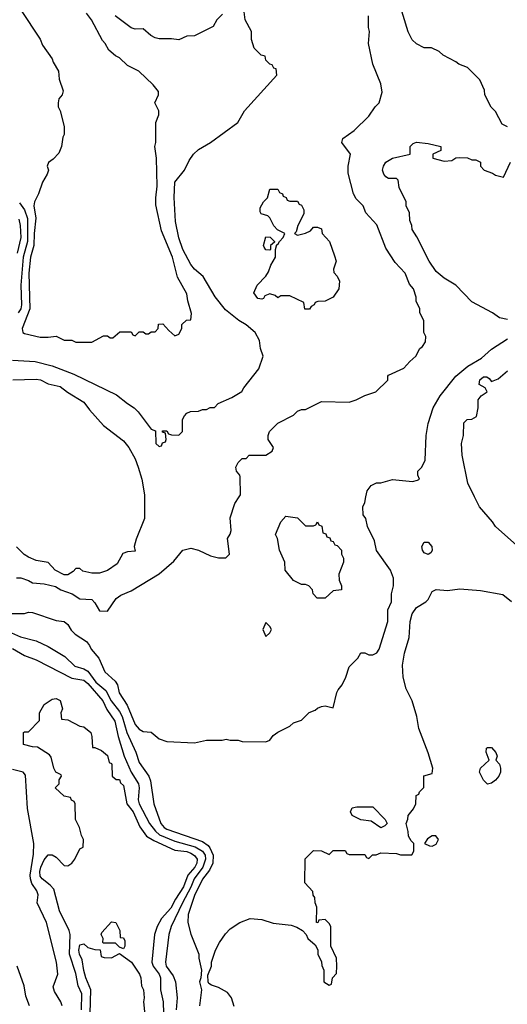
# Model space of a CAD drawing. Header units: inches. Extents: x 1793389 to 1900389, y 320802 to 470796.
# Tile 636 of 656: x 1875186 to 1877650, y 417437 to 422410. Entities that reach past the tile are written whole.
import ezdxf

# ---------------------------------------------------------------- set-up
doc = ezdxf.new("R2010")
doc.units = ezdxf.units.IN
doc.header["$MEASUREMENT"] = 0
doc.layers.add('B8471', color=7, linetype='Continuous')
doc.layers.add('B8472', color=7, linetype='Continuous')

msp = doc.modelspace()

# ---------------------------------------------------------------- linework, layer by layer
at = {"layer": 'B8471', "color": 2}
for points, elevation in [([(1875110, 419411.3), (1875210, 419411.3), (1875230, 419418), (1875250, 419416), (1875370, 419374.8), (1875411, 419370), (1875430, 419354.8), (1875446.9, 419326.9), (1875466.6, 419306.6), (1875522.8, 419270), (1875538.8, 419250), (1875547.3, 419230), (1875585.1, 419185.1), (1875615.8, 419115.8), (1875669, 419069), (1875679.5, 419050), (1875688.4, 419010), (1875728.2, 418948.2), (1875770, 418850.8), (1875790, 418826.8), (1875810, 418814.8), (1875850, 418811), (1875890, 418778), (1875930, 418764.7), (1876070, 418758), (1876130, 418771), (1876208.9, 418771.1), (1876230, 418776), (1876250, 418771.3), (1876290, 418771.3), (1876310, 418764.7), (1876430, 418762), (1876450, 418772), (1876466, 418794), (1876490, 418812), (1876550, 418842), (1876570, 418858), (1876610, 418872), (1876649.1, 418910.9), (1876678, 418922), (1876690, 418932), (1876710, 418942), (1876730, 418944.7), (1876770, 418934), (1876788.9, 419011.1), (1876794.6, 419025.4), (1876815.3, 419050), (1876834, 419090), (1876850, 419142), (1876894.6, 419185.4), (1876910, 419212), (1876930, 419212), (1876950, 419202), (1876970, 419202), (1876990, 419212), (1877002, 419230), (1877045.2, 419370), (1877045.2, 419430), (1877064, 419470), (1877064, 419510), (1877074, 419550), (1877074, 419590), (1877059, 419630), (1876989.5, 419729.5), (1876978, 419778), (1876944, 419850), (1876934, 419890), (1876922, 419910), (1876919, 419950), (1876929.3, 419970.7), (1876935.6, 420000)], 270), ([(1875817.3, 420000), (1875817.3, 419890), (1875773.7, 419786.3), (1875764.7, 419750), (1875770, 419726), (1875730, 419722), (1875706.4, 419713.6), (1875678.8, 419661.2), (1875630, 419628.7), (1875590, 419615.3), (1875550, 419614), (1875505.2, 419625.2), (1875490, 419638), (1875470, 419638), (1875456.9, 419623.1), (1875430, 419606), (1875410, 419606), (1875366, 419630), (1875330, 419668), (1875270, 419679), (1875230, 419695.3), (1875209.4, 419709.4), (1875170, 419748)], 274), ([(1875170, 419591.3), (1875191.1, 419591.1), (1875230, 419578), (1875250, 419566), (1875310, 419561), (1875366.8, 419546.8), (1875394, 419530), (1875450.9, 419510.9), (1875490, 419484.7), (1875550, 419482), (1875565.4, 419465.4), (1875590, 419424.7), (1875630, 419422), (1875673.6, 419486.4), (1875697.2, 419502.8), (1875750, 419524.7), (1875890, 419610.8), (1875964.5, 419675.5), (1876010, 419730.8), (1876050, 419741), (1876090, 419731), (1876150, 419702), (1876190, 419691.3), (1876228, 419692), (1876246, 419710), (1876235.3, 419790), (1876248.9, 419811.1), (1876254, 419830), (1876250, 419894), (1876273.6, 419966.4), (1876295.5, 420000)], 274), ([(1877727.3, 419727.3), (1877589.6, 419849.6), (1877574.5, 419874.5), (1877509, 419950), (1877484, 420000)], 266), ([(1876270, 417426), (1876255.3, 417470), (1876236.5, 417496.5), (1876190, 417522), (1876154.6, 417534.6), (1876142, 417542), (1876138, 417550), (1876136.4, 417583.6), (1876155.3, 417630), (1876155.3, 417650), (1876175.3, 417710), (1876195.3, 417750), (1876226.3, 417793.7), (1876250, 417818), (1876298, 417850), (1876350, 417870.8), (1876410, 417866), (1876466.4, 417846.4), (1876556.9, 417836.9), (1876586, 417826), (1876614, 417810), (1876634, 417790), (1876642, 417770), (1876678, 417738), (1876691.6, 417711.6), (1876692, 417690), (1876711.6, 417651.6), (1876712.7, 417632.7), (1876722, 417610), (1876722, 417550), (1876750, 417534), (1876762, 417538), (1876766, 417570), (1876787.3, 417592.7), (1876788, 417630), (1876786, 417670), (1876758, 417730), (1876758, 417830), (1876750, 417846), (1876730, 417866), (1876698, 417862), (1876692, 417848), (1876686, 417850), (1876687.3, 417927.3), (1876678, 417950), (1876676.4, 417976.4), (1876668.4, 417988.4), (1876667.3, 418007.3), (1876626, 418050), (1876628.4, 418171.6), (1876670, 418214), (1876711.6, 418211.6), (1876750, 418194), (1876770, 418214), (1876830, 418214), (1876838, 418198), (1876850, 418194), (1876930, 418194), (1876938, 418178), (1876950, 418174), (1876968, 418192), (1876987.3, 418192.7), (1877010, 418202), (1877090, 418198), (1877110, 418192), (1877167.3, 418192.7), (1877178, 418210), (1877178, 418250), (1877163.1, 418263.1), (1877150, 418286), (1877148.7, 418310), (1877138, 418350), (1877147.3, 418372.7), (1877148, 418390), (1877176.4, 418423.6), (1877188, 418450), (1877188.4, 418491.6), (1877202, 418498), (1877206, 418510), (1877227.3, 418532.7), (1877228.4, 418591.6), (1877270, 418602), (1877274, 418630), (1877250, 418708), (1877202.7, 418830), (1877192.3, 418890), (1877169.3, 418970), (1877139.3, 419030), (1877123.7, 419090), (1877119.5, 419150), (1877129.6, 419210.4), (1877153.2, 419290), (1877159.3, 419370), (1877169.4, 419410), (1877190, 419441), (1877238, 419470), (1877250, 419482), (1877270, 419522), (1877290, 419531.3), (1877347.1, 419527.1), (1877410, 419534.8), (1877513.6, 419526.4), (1877626.8, 419506.8), (1877670, 419471.3)], 266), ([(1875130, 419320.3), (1875190, 419292.4), (1875270, 419272.4), (1875330, 419244.4), (1875414, 419194), (1875464.9, 419144.9), (1875510, 419132.2), (1875530, 419119.5), (1875570, 419064.6), (1875621.6, 419021.6), (1875648, 418970), (1875690, 418916.4), (1875704.4, 418890), (1875727.6, 418810), (1875773.4, 418710), (1875790, 418658.8), (1875839.1, 418590), (1875846.4, 418566.4), (1875863, 418450), (1875899.5, 418350), (1875915.5, 418330), (1875930, 418321.7), (1876110, 418259.6), (1876138.6, 418238.6), (1876147.1, 418227.1), (1876163.6, 418190), (1876162, 418150), (1876144.7, 418115.3), (1876110, 418069.5), (1876070, 417986), (1876037.3, 417890), (1876034.8, 417850), (1876050.7, 417790.7), (1876091.3, 417690), (1876091.3, 417670), (1876104.7, 417610), (1876102, 417570), (1876094, 417550), (1876104.7, 417510), (1876094, 417430)], 266), ([(1875150, 419234), (1875210, 419198.4), (1875270, 419177.3), (1875450, 419084.2), (1875510, 419074.9), (1875530, 419058), (1875605.3, 418970), (1875626.8, 418926.8), (1875667.5, 418867.5), (1875683.6, 418790), (1875713.1, 418690), (1875749.3, 418609.3), (1875786, 418550), (1875790.3, 418530), (1875784.9, 418470), (1875788.9, 418450), (1875842.3, 418350), (1875871.6, 418311.6), (1875893.2, 418293.2), (1875970, 418261.8), (1876072.2, 418232.2), (1876110, 418210.2), (1876122.8, 418190), (1876125.4, 418170), (1876112, 418130), (1876067.2, 418070), (1876051.3, 418028.7), (1876008.1, 417950), (1875951.8, 417830), (1875940.3, 417790), (1875922, 417650), (1875925.7, 417630), (1875960.6, 417580.6), (1875973, 417550), (1875982.4, 417470), (1875977.1, 417410)], 262), ([(1875498.7, 417410), (1875499.2, 417490), (1875481.7, 417530), (1875470, 417593.2), (1875438.2, 417690), (1875440.5, 417790), (1875436.3, 417810), (1875387.2, 417910), (1875358.7, 418018.7), (1875339.5, 418039.5), (1875299.3, 418070), (1875290, 418084), (1875287.1, 418107.1), (1875292, 418130), (1875310, 418166), (1875330, 418191.3), (1875350, 418192), (1875370, 418181), (1875410, 418138.8), (1875430, 418136), (1875448.7, 418150), (1875464, 418170), (1875490, 418222), (1875506, 418230), (1875508, 418270), (1875498, 418290), (1875488.7, 418330), (1875468.7, 418370), (1875466, 418450), (1875462, 418462), (1875447.3, 418467.3), (1875442, 418482), (1875410, 418488), (1875366, 418530), (1875386, 418550), (1875386, 418570), (1875398, 418590), (1875395.3, 418595.3), (1875369, 418609), (1875359, 418630), (1875345.2, 418685.2), (1875337.2, 418697.2), (1875276.4, 418736.4), (1875250, 418738), (1875206, 418750), (1875206, 418810), (1875210, 418814), (1875230, 418814), (1875286, 418870), (1875286, 418910), (1875310, 418951.3), (1875350, 418978), (1875370, 418982), (1875390, 418972), (1875402, 418930), (1875394, 418910), (1875398, 418878), (1875430, 418874), (1875490, 418842), (1875510, 418838), (1875544.7, 418810), (1875551.1, 418788.9), (1875554, 418734), (1875566, 418734), (1875599.6, 418719.6), (1875630, 418694), (1875638, 418658), (1875650, 418654), (1875652, 418648), (1875654, 418590), (1875672.7, 418572.7), (1875690, 418572), (1875696, 418556), (1875710, 418542), (1875727.3, 418450), (1875759.6, 418410), (1875793.4, 418333.4), (1875826.8, 418286.8), (1875864.1, 418264.1), (1875970, 418214.9), (1876030, 418208.9), (1876050, 418200.2), (1876069.2, 418189.2), (1876082.3, 418170), (1876080.8, 418150), (1876070.2, 418130), (1876034.9, 418090), (1876013.4, 418030), (1875972.6, 417967.4), (1875950, 417922.9), (1875903.1, 417870), (1875880.5, 417830), (1875867.7, 417790), (1875854.4, 417650), (1875860.4, 417630), (1875890.3, 417590), (1875898, 417570), (1875897.6, 417510), (1875910.4, 417450), (1875911.8, 417390)], 258), ([(1875401.2, 417430), (1875393.2, 417450), (1875361.5, 417501.5), (1875354.6, 417525.4), (1875378, 417590), (1875372, 417650), (1875320.9, 417850), (1875274, 417950), (1875279, 417990), (1875272.3, 418010), (1875247.3, 418047.3), (1875240.4, 418070), (1875238.7, 418090), (1875255.4, 418195.4), (1875258, 418250), (1875226.1, 418426.1), (1875214.9, 418594.9), (1875204, 418610), (1875150, 418622.4)], 262), ([(1875542.4, 417390), (1875545.6, 417510), (1875520.7, 417570), (1875510, 417608), (1875502.5, 417662.5), (1875487.8, 417690), (1875485.1, 417710), (1875490, 417738), (1875510, 417742), (1875530, 417724.7), (1875566, 417714), (1875592.7, 417712.7), (1875598, 417678), (1875612.7, 417672.7), (1875650, 417672), (1875690, 417694), (1875751, 417650), (1875790.6, 417590), (1875798.8, 417570), (1875802, 417530), (1875810.8, 417510), (1875814.8, 417470), (1875811, 417450), (1875822, 417350)], 254), ([(1875236, 417430), (1875217.5, 417477.5), (1875209.3, 417530), (1875173.2, 417630)], 266)]:
    msp.add_lwpolyline(points, dxfattribs=dict(at, elevation=elevation))
for points, elevation in [([(1876630, 419854), (1876670, 419854), (1876682, 419858), (1876690, 419874), (1876698, 419858), (1876712.7, 419852.7), (1876718, 419818), (1876732.7, 419812.7), (1876738, 419798), (1876752.7, 419792.7), (1876758, 419778), (1876770, 419774), (1876778, 419758), (1876790, 419754), (1876812, 419730), (1876812, 419710), (1876822, 419690), (1876822, 419670), (1876798, 419610), (1876799.6, 419579.6), (1876812, 419550), (1876811.3, 419530), (1876770, 419526), (1876730, 419488.7), (1876689.1, 419489.1), (1876668, 419510), (1876666, 419530), (1876646, 419550), (1876630, 419558), (1876610, 419558), (1876570, 419578), (1876528, 419630), (1876526, 419670), (1876498, 419730), (1876488, 419790), (1876478, 419810), (1876505.6, 419874.4), (1876530, 419902), (1876590, 419894)], 270), ([(1877250, 419709.4), (1877230, 419718), (1877221.6, 419730), (1877216.9, 419750), (1877230, 419770.4), (1877250, 419770.4), (1877268.2, 419750), (1877270, 419728.7), (1877263, 419717)], 266), ([(1876430, 419366), (1876414, 419330), (1876430, 419294), (1876450, 419314), (1876458, 419330), (1876450, 419346)], 274), ([(1877550, 418549), (1877530, 418568.7), (1877509.3, 418610), (1877514, 418630), (1877558, 418670), (1877542.7, 418710), (1877545.2, 418730), (1877550, 418734), (1877570, 418734), (1877591.6, 418708.4), (1877598, 418690), (1877592, 418670), (1877610.7, 418650.7), (1877616, 418630), (1877614.8, 418610), (1877606.8, 418590), (1877590, 418569), (1877570, 418554)], 262), ([(1877010, 418329), (1876962, 418362), (1876908.9, 418368.9), (1876866, 418390), (1876858, 418410), (1876866, 418430), (1876890, 418434), (1876970, 418434), (1877032, 418370), (1877042, 418350), (1877030, 418338)], 266), ([(1877270, 418288.7), (1877246.4, 418273.6), (1877232, 418250), (1877256.9, 418236.9), (1877270, 418236), (1877290, 418246), (1877302, 418270), (1877288.4, 418288.4)], 266), ([(1875710, 417718), (1875690, 417726), (1875670, 417746), (1875610, 417746), (1875606, 417750), (1875608, 417770), (1875598, 417790), (1875600.4, 417799.6), (1875650, 417854), (1875672, 417850), (1875692, 417810), (1875694, 417774), (1875710, 417772), (1875718, 417758), (1875718, 417730)], 254)]:
    msp.add_lwpolyline(points, close=True, dxfattribs=dict(at, elevation=elevation))
at = {"layer": 'B8472', "color": 2}
for points, elevation in [([(1877650, 421868.7), (1877623.1, 421883.1), (1877590, 421946), (1877568.4, 421968.4), (1877535.3, 422030), (1877534, 422054), (1877510, 422106), (1877448.4, 422168.4), (1877404.7, 422184.7), (1877390, 422198), (1877326, 422230), (1877306, 422250), (1877267.3, 422267.3), (1877230, 422268), (1877190, 422288), (1877169.1, 422309.1), (1877149.3, 422349.3), (1877086, 422554)], 270), ([(1875150, 420690.5), (1875263.4, 420683.4), (1875350, 420661.6), (1875460.3, 420620.3), (1875674.9, 420514.9), (1875730, 420471), (1875764.7, 420450), (1875784.7, 420430), (1875850, 420342), (1875872.7, 420332.7), (1875874, 420270), (1875890, 420254), (1875902, 420258), (1875907.3, 420272.7), (1875922, 420278), (1875926, 420290), (1875922, 420322), (1875907.3, 420327.3), (1875907.3, 420332.7), (1875930, 420334), (1875938, 420318), (1875952.7, 420312.7), (1875990, 420312), (1876008, 420330), (1876008.7, 420390), (1876018, 420410), (1876030, 420422), (1876048.9, 420431.1), (1876090, 420432), (1876110, 420442), (1876130, 420442), (1876148.9, 420451.1), (1876170, 420452), (1876189.1, 420470.9), (1876258, 420502), (1876308.4, 420531.6), (1876318, 420550), (1876393.6, 420646.4), (1876415.3, 420710), (1876402, 420750), (1876398, 420790), (1876375.3, 420830), (1876330, 420869.2), (1876294, 420890), (1876225.4, 420945.4), (1876173.2, 421010), (1876113.4, 421113.4), (1876070, 421149.2), (1876050, 421174), (1876009.8, 421249.8), (1875990, 421308.7), (1875973.3, 421390), (1875967.2, 421512.8), (1875969.5, 421590), (1876018, 421650), (1876041.5, 421698.5), (1876064, 421730), (1876090, 421754.8), (1876149.5, 421790.5), (1876288, 421890), (1876322, 421950), (1876486, 422130), (1876482, 422162), (1876470, 422166), (1876462, 422182), (1876450, 422186), (1876430, 422206), (1876426, 422226), (1876406, 422230), (1876370, 422266), (1876358, 422310), (1876358, 422350), (1876326, 422410), (1876316.4, 422476.4)], 278), ([(1875190, 422462), (1875290, 422312), (1875301.4, 422281.4), (1875350, 422212), (1875354.8, 422194.8), (1875382, 422150), (1875384.7, 422110), (1875406, 422050), (1875401, 422030), (1875384, 422010), (1875380.7, 421990), (1875380.7, 421970), (1875391, 421950), (1875411, 421870), (1875410.8, 421830.8), (1875404, 421816), (1875397.3, 421770), (1875383.5, 421736.5), (1875354.4, 421705.6), (1875331.1, 421688.9), (1875324.7, 421670), (1875330.8, 421650.8), (1875324.7, 421630), (1875301, 421590), (1875281, 421530), (1875260.7, 421490), (1875258, 421470), (1875267.9, 421407.9), (1875258.8, 421330), (1875258.2, 421270), (1875240.2, 421210), (1875231.7, 421130), (1875238, 420950), (1875198, 420850), (1875202, 420830), (1875210, 420824.7), (1875290, 420806.8), (1875330, 420806), (1875370, 420811.3), (1875410, 420792), (1875450, 420792), (1875470, 420782), (1875550, 420782), (1875610, 420814), (1875630, 420814), (1875643.6, 420803.6), (1875656.4, 420803.6), (1875692.7, 420832.7), (1875750, 420834), (1875758, 420818), (1875770, 420814), (1875790, 420834), (1875810, 420834), (1875823.6, 420823.6), (1875836.4, 420823.6), (1875850, 420834), (1875870, 420834), (1875886, 420850), (1875887.3, 420872.7), (1875910, 420874), (1875939.6, 420839.6), (1875970, 420814), (1875990, 420822), (1876006, 420850), (1876006, 420870), (1876028.4, 420891.6), (1876050, 420894), (1876054.6, 420925.4), (1876035.3, 420990), (1876030, 421026), (1875982.7, 421110), (1875958.4, 421210), (1875903.2, 421343.2), (1875874.6, 421474.6), (1875874, 421510), (1875881.2, 421570), (1875877.2, 421710), (1875869, 421770), (1875874, 421790), (1875873.2, 421890), (1875889, 421930), (1875888.9, 421948.9), (1875868, 421990), (1875888, 422030), (1875887.3, 422047.3), (1875860.4, 422080.4), (1875788, 422150), (1875730, 422178), (1875690, 422218), (1875670, 422228), (1875636.4, 422256.4), (1875618, 422290), (1875604.7, 422304.7), (1875549.2, 422410), (1875523.3, 422443.3)], 282), ([(1876210, 422438), (1876182, 422410), (1876163.6, 422376.4), (1876070, 422328), (1876030, 422326), (1875990, 422308), (1875953.2, 422313.2), (1875890, 422312.7), (1875870, 422318), (1875849, 422330), (1875810, 422364), (1875770, 422362.7), (1875750, 422369.3), (1875669, 422430)], 278), ([(1876295.5, 420000), (1876302, 420010), (1876300.4, 420100.4), (1876298, 420110), (1876282, 420130), (1876278, 420150), (1876290, 420174), (1876310, 420194), (1876330, 420194), (1876346, 420210), (1876430, 420211), (1876462, 420230), (1876468.7, 420250), (1876442, 420290), (1876442, 420310), (1876448.7, 420330), (1876490, 420372), (1876570, 420412), (1876590, 420432), (1876610, 420442), (1876630, 420442), (1876710, 420482), (1876850, 420478), (1876886, 420490), (1876930, 420512), (1876986, 420530), (1877046, 420590), (1877046, 420610), (1877050, 420614), (1877126, 420650), (1877156.4, 420683.6), (1877188, 420710), (1877208, 420750), (1877220.4, 420759.6), (1877236.4, 420783.6), (1877238, 420810), (1877228, 420830), (1877228, 420890), (1877208, 420930), (1877208, 420950), (1877188.9, 420988.9), (1877188.4, 421008.4), (1877175.3, 421050), (1877154.6, 421074.6), (1877134, 421130), (1877083.2, 421183.2), (1877035.5, 421255.5), (1876990, 421374), (1876934.6, 421434.6), (1876922, 421470), (1876886, 421506), (1876873.2, 421530), (1876845.6, 421634.4), (1876845.2, 421670), (1876857.2, 421730), (1876813.2, 421790), (1876819, 421810), (1876875.3, 421850), (1876950, 421922), (1876982, 421970), (1877002, 421990), (1877016.5, 422043.5), (1877010, 422086), (1876970, 422186), (1876949, 422290), (1876953.2, 422350), (1876949, 422370), (1876949.1, 422429.1)], 274), ([(1877650, 420895.3), (1877610, 420904), (1877575.3, 420930), (1877470, 420985.2), (1877390, 421068.7), (1877330, 421104), (1877290, 421139), (1877254, 421190), (1877192.9, 421312.9), (1877168.7, 421350), (1877168, 421370), (1877156.4, 421396.4), (1877154.6, 421434.6), (1877138, 421470), (1877138, 421490), (1877103.1, 421563.1), (1877099, 421599), (1877090, 421608), (1877050, 421608.7), (1877036, 421616), (1877025.2, 421630), (1877019, 421650), (1877024, 421670), (1877035.3, 421690), (1877070, 421711), (1877158, 421730), (1877158, 421770), (1877174.6, 421785.4), (1877190, 421791), (1877250, 421784.7), (1877314, 421770), (1877314, 421750), (1877274, 421730), (1877274, 421710), (1877330, 421696), (1877370, 421698), (1877390, 421712), (1877410, 421714), (1877448.4, 421711.6), (1877470, 421702), (1877490, 421702), (1877514, 421690), (1877514, 421670), (1877532, 421650), (1877574.8, 421634.8), (1877590, 421624.7), (1877630, 421614), (1877666, 421690)], 270), ([(1875185.2, 421485.2), (1875210.2, 421450), (1875225.7, 421405.7), (1875226, 421290), (1875204.3, 421210), (1875191.8, 421070), (1875195.2, 420970), (1875191.3, 420950), (1875179, 420930)], 278), ([(1875182.4, 421402.4), (1875189.1, 421370), (1875191.1, 421310), (1875172.8, 421230)], 274), ([(1876935.6, 420000), (1876942, 420030), (1876962, 420058), (1876989.1, 420070.9), (1877010, 420071), (1877070, 420087.3), (1877170, 420078), (1877196.4, 420083.6), (1877206, 420090), (1877198, 420110), (1877198, 420130), (1877218, 420150), (1877234.6, 420185.4), (1877239.3, 420310), (1877249.4, 420370), (1877275.1, 420450), (1877309.6, 420510.4), (1877389.6, 420610.3), (1877450, 420660.7), (1877518.9, 420701.1), (1877570, 420746), (1877650, 420798)], 270), ([(1877484, 420000), (1877449.4, 420069.4), (1877422, 420210), (1877418, 420270), (1877428, 420310), (1877430, 420374), (1877446, 420390), (1877470, 420392), (1877493.6, 420406.4), (1877502, 420450), (1877502, 420490), (1877518, 420510), (1877548, 420530), (1877538, 420550), (1877507.5, 420567.5), (1877510, 420590.7), (1877530, 420606), (1877545.4, 420605.4), (1877558, 420598), (1877570, 420582), (1877603.1, 420596.9), (1877650, 420636)], 266), ([(1875151.6, 420591.6), (1875270, 420594), (1875290.4, 420590.4), (1875330, 420570.8), (1875390, 420557.3), (1875428.2, 420528.2), (1875510, 420478.8), (1875539, 420439), (1875610, 420361), (1875710, 420282.8), (1875737.3, 420250), (1875770, 420191.3), (1875784, 420150), (1875802.8, 420090), (1875817.3, 420010), (1875817.3, 420000)], 274)]:
    msp.add_lwpolyline(points, dxfattribs=dict(at, elevation=elevation))
at = {"layer": 'B8472', "color": 2, "elevation": 274}
for points in [[(1876550, 421494), (1876590, 421494), (1876598, 421478), (1876610, 421474), (1876622, 421450), (1876622, 421430), (1876591.3, 421370), (1876582, 421338), (1876574, 421330), (1876590, 421322), (1876630, 421331), (1876656, 421344), (1876670, 421362), (1876690, 421362), (1876710, 421354), (1876714, 421330), (1876751.3, 421290), (1876776.9, 421216.9), (1876784.7, 421190), (1876772, 421150), (1876772.7, 421132.7), (1876790, 421114), (1876801, 421090), (1876798, 421050), (1876770, 421008.7), (1876730, 420988.7), (1876692.7, 420987.3), (1876678, 420982), (1876674, 420970), (1876658, 420962), (1876650, 420948), (1876627.3, 420947.3), (1876622, 420982), (1876550, 421015.3), (1876504.7, 421015.3), (1876490, 421006), (1876476.4, 421016.4), (1876450, 421026), (1876424.7, 421015.3), (1876418, 421002), (1876410, 420998), (1876390, 421002), (1876369, 421030), (1876386, 421070), (1876430, 421114), (1876443.1, 421136.9), (1876455.3, 421170), (1876478, 421210), (1876478, 421250), (1876486, 421274), (1876490, 421274), (1876498, 421290), (1876518, 421310), (1876526, 421330), (1876488.9, 421348.9), (1876469.3, 421369.3), (1876449.1, 421409.1), (1876439, 421419), (1876406, 421430), (1876400.4, 421440.4), (1876400.4, 421459.6), (1876418, 421490), (1876438, 421510), (1876450, 421554), (1876490, 421554), (1876498, 421538), (1876514, 421530), (1876518, 421518), (1876532.7, 421512.7), (1876538, 421498)], [(1876450, 421246), (1876430, 421248), (1876420.4, 421260.4), (1876418, 421270), (1876430, 421314), (1876451.6, 421311.6), (1876474, 421290), (1876474, 421286), (1876454, 421270), (1876454, 421250)]]:
    msp.add_lwpolyline(points, close=True, dxfattribs=at)

doc.saveas('drawing.dxf')
